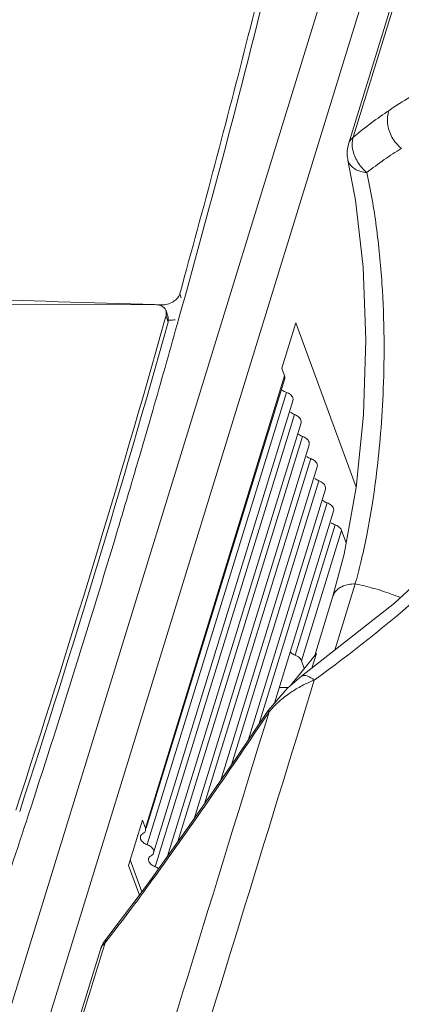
# Model space of a CAD drawing. Header units: millimetres. Extents: x -473 to 23648, y -382 to 1866.
# Tile 417 of 607: x 8323 to 8335, y 679 to 710. Entities that reach past the tile are written whole.
import ezdxf

# ---------------------------------------------------------------- set-up
doc = ezdxf.new("R2010")
doc.units = ezdxf.units.MM
doc.header["$LTSCALE"] = 80
doc.layers.get('0').update_dxf_attribs({"linetype": 'CONTINUOUS'})
doc.layers.add('02___PRT_ALL_AXES', color=7, linetype='CONTINUOUS')
doc.layers.add('09_ALL_ROUNDS', color=7, linetype='CONTINUOUS')

msp = doc.modelspace()

# ---------------------------------------------------------------- linework, layer by layer
at = {"color": 0, "linetype": 'Continuous', "lineweight": 0}
for p, q in [((8314.503, 652.642), (8338.16, 729.416)), ((8315.637, 651.968), (8339.294, 728.742)), ((8327.938, 701.261), (8327.893, 701.39)), ((8327.09, 701.039), (8320.938, 701.036)), ((8327.3, 701.033), (8327.09, 701.04)), ((8327.318, 700.982), (8327.3, 701.033)), ((8327.964, 700.951), (8327.845, 700.528)), ((8327.404, 700.514), (8327.445, 700.658)), ((8327.445, 700.658), (8327.452, 700.683)), ((8327.452, 700.683), (8327.449, 700.841)), ((8327.521, 700.634), (8327.449, 700.84)), ((8327.452, 700.683), (8327.524, 700.477)), ((8327.524, 700.477), (8327.521, 700.635)), ((8327.571, 700.538), (8327.526, 700.539)), ((8327.828, 700.465), (8327.809, 700.397)), ((8327.845, 700.528), (8327.828, 700.465)), ((8331.18, 698.998), (8331.629, 700.455)), ((8331.629, 700.455), (8333.581, 695.16)), ((8331.272, 698.749), (8326.783, 684.181)), ((8331.272, 698.749), (8331.18, 698.998)), ((8331.276, 698.658), (8326.813, 684.172)), ((8326.839, 683.646), (8331.328, 698.214)), ((8331.539, 697.946), (8327.05, 683.378)), ((8327.101, 682.934), (8331.59, 697.502)), ((8331.801, 697.234), (8327.5, 683.278)), ((8327.832, 683.742), (8331.852, 696.79)), ((8332.064, 696.522), (8328.352, 684.477)), ((8328.69, 684.965), (8332.115, 696.078)), ((8332.326, 695.81), (8329.218, 685.726)), ((8329.557, 686.214), (8332.377, 695.366)), ((8332.588, 695.098), (8330.094, 687.003)), ((8330.44, 687.515), (8332.639, 694.654)), ((8332.851, 694.386), (8330.945, 688.201)), ((8331.609, 689.748), (8332.902, 693.942)), ((8333.109, 693.766), (8331.816, 689.571)), ((8333.256, 693.367), (8333.109, 693.766)), ((8331.907, 689.323), (8331.816, 689.571)), ((8331.1, 688.704), (8331.368, 688.704)), ((8326.242, 682.973), (8326.691, 684.43)), ((8326.783, 684.181), (8326.691, 684.43)), ((8326.674, 682.129), (8326.297, 683.152)), ((8326.594, 682.02), (8326.242, 682.973))]:
    msp.add_line(p, q, dxfattribs=at)
for centre, radius, start, end in [((7966.41, 801.857), 375.37, 344.40615, 348.41821), ((8296.653, -245.069), 946.598, 88.15739, 88.534399), ((7940.79, 809.593), 401.707, 341.89492, 344.2441), ((7940.964, 809.355), 401.6, 341.91912, 344.26965), ((7956.742, 804.487), 385.39, 343.90241, 344.33041), ((7955.096, 804.961), 387.103, 343.67464, 343.90256), ((7954.201, 805.223), 388.035, 343.54775, 343.67468), ((7953.144, 805.535), 389.137, 343.25682, 343.54767), ((7949.373, 806.678), 393.078, 341.90949, 343.25572), ((7943.592, 808.545), 399.152, 341.39686, 341.91237)]:
    msp.add_arc(centre, radius, start, end, dxfattribs=at)
for points, knots in [([(8327.893, 701.39), (8328.661, 704.155), (8330.13, 709.688), (8332.139, 718.012), (8333.346, 723.574), (8333.916, 726.354)], [0, 0, 0, 0, 8.610548, 17.171962, 25.685305, 25.685305, 25.685305, 25.685305]), ([(8327.494, 701.055), (8327.557, 701.072), (8327.676, 701.121), (8327.777, 701.202), (8327.816, 701.249)], [0, 0, 0, 0, 0.1972478, 0.3811509, 0.3811509, 0.3811509, 0.3811509]), ([(8327.449, 700.841), (8327.446, 700.848), (8327.421, 700.913), (8327.304, 701.017), (8327.164, 701.039), (8327.09, 701.039)], [0, 0, 0, 0, 0.022472, 0.2080426, 0.4318183, 0.4318183, 0.4318183, 0.4318183]), ([(8331.276, 698.658), (8331.279, 698.665), (8331.285, 698.695), (8331.28, 698.727), (8331.272, 698.749)], [0, 0, 0, 0, 0.02125237, 0.09228346, 0.09228346, 0.09228346, 0.09228346]), ([(8331.539, 697.946), (8331.547, 697.975), (8331.541, 698.054), (8331.458, 698.152), (8331.375, 698.197), (8331.328, 698.214)], [0, 0, 0, 0, 0.0917659, 0.2190732, 0.3696542, 0.3696542, 0.3696542, 0.3696542]), ([(8331.801, 697.234), (8331.81, 697.263), (8331.803, 697.342), (8331.72, 697.44), (8331.637, 697.485), (8331.59, 697.502)], [0, 0, 0, 0, 0.0917659, 0.2190732, 0.3696542, 0.3696542, 0.3696542, 0.3696542]), ([(8332.063, 696.522), (8332.072, 696.551), (8332.066, 696.63), (8331.982, 696.728), (8331.9, 696.773), (8331.852, 696.79)], [0, 0, 0, 0, 0.0917659, 0.2190732, 0.3696542, 0.3696542, 0.3696542, 0.3696542]), ([(8332.326, 695.81), (8332.334, 695.839), (8332.328, 695.918), (8332.245, 696.016), (8332.162, 696.061), (8332.115, 696.078)], [0, 0, 0, 0, 0.0917659, 0.2190732, 0.3696542, 0.3696542, 0.3696542, 0.3696542]), ([(8332.588, 695.098), (8332.597, 695.127), (8332.591, 695.206), (8332.507, 695.304), (8332.424, 695.349), (8332.377, 695.366)], [0, 0, 0, 0, 0.0917659, 0.2190732, 0.3696542, 0.3696542, 0.3696542, 0.3696542]), ([(8332.85, 694.386), (8332.859, 694.415), (8332.853, 694.494), (8332.77, 694.592), (8332.687, 694.637), (8332.639, 694.654)], [0, 0, 0, 0, 0.0917659, 0.2190732, 0.3696542, 0.3696542, 0.3696542, 0.3696542]), ([(8333.109, 693.766), (8333.099, 693.792), (8333.066, 693.842), (8332.994, 693.902), (8332.934, 693.931), (8332.902, 693.942)], [0, 0, 0, 0, 0.0822113, 0.1766222, 0.2790983, 0.2790983, 0.2790983, 0.2790983]), ([(8331.449, 689.85), (8331.462, 689.836), (8331.509, 689.793), (8331.567, 689.763), (8331.609, 689.748)], [0, 0, 0, 0, 0.054738, 0.1909139, 0.1909139, 0.1909139, 0.1909139]), ([(8331.816, 689.571), (8331.807, 689.597), (8331.774, 689.648), (8331.701, 689.708), (8331.642, 689.736), (8331.609, 689.748)], [0, 0, 0, 0, 0.0822113, 0.1766222, 0.2790983, 0.2790983, 0.2790983, 0.2790983]), ([(8326.787, 684.09), (8326.789, 684.097), (8326.796, 684.127), (8326.791, 684.159), (8326.783, 684.181)], [0, 0, 0, 0, 0.02125237, 0.09228346, 0.09228346, 0.09228346, 0.09228346]), ([(8326.707, 684.002), (8326.675, 683.986), (8326.642, 683.956), (8326.629, 683.918), (8326.628, 683.914)], [0, 0, 0, 0, 0.1074538, 0.1196296, 0.1196296, 0.1196296, 0.1196296]), ([(8326.632, 683.822), (8326.646, 683.782), (8326.709, 683.708), (8326.791, 683.663), (8326.839, 683.646)], [0, 0, 0, 0, 0.1273074, 0.2778883, 0.2778883, 0.2778883, 0.2778883]), ([(8326.707, 684.002), (8326.73, 684.013), (8326.763, 684.038), (8326.783, 684.075), (8326.787, 684.09)], [0, 0, 0, 0, 0.0746201, 0.1215056, 0.1215056, 0.1215056, 0.1215056]), ([(8326.839, 683.646), (8326.886, 683.629), (8326.969, 683.584), (8327.052, 683.486), (8327.058, 683.407), (8327.049, 683.378)], [0, 0, 0, 0, 0.150581, 0.2778883, 0.3696542, 0.3696542, 0.3696542, 0.3696542]), ([(8326.97, 683.29), (8326.938, 683.274), (8326.904, 683.244), (8326.891, 683.206), (8326.89, 683.202)], [0, 0, 0, 0, 0.1074538, 0.1196296, 0.1196296, 0.1196296, 0.1196296]), ([(8327.049, 683.378), (8327.048, 683.374), (8327.035, 683.336), (8327.002, 683.306), (8326.97, 683.29)], [0, 0, 0, 0, 0.0121758, 0.1196296, 0.1196296, 0.1196296, 0.1196296]), ([(8326.894, 683.11), (8326.908, 683.07), (8326.971, 682.996), (8327.054, 682.951), (8327.101, 682.934)], [0, 0, 0, 0, 0.1273074, 0.2778883, 0.2778883, 0.2778883, 0.2778883])]:
    msp.add_open_spline(points, degree=3, knots=knots, dxfattribs=at)
for points in [[(8327.816, 701.249), (8327.851, 701.29), (8327.879, 701.338), (8327.893, 701.39)], [(8327.3, 701.033), (8327.365, 701.031), (8327.431, 701.039), (8327.494, 701.055)], [(8327.74, 700.554), (8327.685, 700.542), (8327.628, 700.536), (8327.571, 700.538)], [(8331.197, 698.288), (8331.235, 698.256), (8331.28, 698.231), (8331.328, 698.214)], [(8331.459, 697.576), (8331.497, 697.544), (8331.543, 697.519), (8331.59, 697.502)], [(8331.721, 696.864), (8331.76, 696.832), (8331.805, 696.807), (8331.852, 696.79)], [(8331.984, 696.152), (8332.022, 696.12), (8332.067, 696.095), (8332.115, 696.078)], [(8332.246, 695.44), (8332.284, 695.408), (8332.33, 695.383), (8332.377, 695.366)], [(8332.508, 694.728), (8332.547, 694.696), (8332.592, 694.671), (8332.639, 694.654)], [(8332.771, 694.016), (8332.809, 693.984), (8332.855, 693.959), (8332.902, 693.942)], [(8326.628, 683.914), (8326.619, 683.885), (8326.622, 683.851), (8326.632, 683.822)], [(8326.89, 683.202), (8326.881, 683.173), (8326.884, 683.139), (8326.894, 683.11)], [(8327.101, 682.934), (8327.141, 682.92), (8327.179, 682.9), (8327.213, 682.875)]]:
    msp.add_open_spline(points, degree=3, dxfattribs=at)
at = {"layer": '02___PRT_ALL_AXES', "color": 0, "linetype": 'Continuous', "lineweight": 0}
msp.add_line((8332.295, 689.807), (8332.146, 689.326), dxfattribs=at)
at = {"layer": '09_ALL_ROUNDS', "color": 0, "linetype": 'Continuous', "lineweight": 0}
for p, q in [((8337.41, 719.179), (8333.482, 706.43)), ((8337.335, 719.203), (8333.751, 707.572)), ((8333.751, 707.572), (8333.332, 706.212)), ((8333.312, 705.696), (8333.312, 705.696)), ((8333.312, 705.695), (8333.559, 704.401)), ((8333.579, 695.144), (8333.189, 693.003)), ((8333.189, 693.003), (8332.831, 691.652)), ((8333.547, 692.043), (8332.89, 689.912)), ((8334.812, 691.425), (8331.821, 689.07)), ((8332.831, 691.652), (8332.242, 689.741)), ((8332.295, 689.807), (8331.474, 688.781)), ((8331.821, 689.07), (8331.36, 688.686)), ((8331.821, 689.07), (8331.821, 689.07)), ((8332.229, 688.943), (8331.827, 687.637)), ((8331.36, 688.686), (8330.746, 687.969)), ((8330.773, 687.927), (8330.746, 687.969)), ((8327.002, 682.58), (8326.618, 682.052)), ((8327.008, 682.507), (8327.002, 682.58)), ((8327.041, 682.552), (8327.008, 682.507)), ((8326.618, 682.052), (8325.845, 681.026)), ((8325.845, 681.026), (8325.508, 680.593)), ((8325.489, 680.487), (8325.414, 680.246)), ((8325.508, 680.593), (8325.489, 680.487)), ((8325.547, 680.562), (8325.489, 680.487)), ((8325.338, 680.269), (8325.338, 680.269))]:
    msp.add_line(p, q, dxfattribs=at)
for points in [[(8333.559, 704.401), (8333.805, 702.249), (8333.895, 699.901), (8333.819, 697.488), (8333.579, 695.144)], [(8340.348, 696.954), (8337.968, 694.346), (8334.812, 691.425)], [(8330.746, 687.969), (8329.711, 686.436), (8328.198, 684.256), (8327.002, 682.58)], [(8325.338, 680.269), (8322.108, 669.785), (8319.005, 659.712)]]:
    msp.add_lwpolyline(points, dxfattribs=at)
for centre, radius, start, end in [((8341.503, 696.979), 12.391, 123.6199, 126.8501), ((8343.399, 694.445), 15.556, 126.8395, 129.6054), ((8334.286, 705.918), 0.999, 175.4403, 188.1076), ((8334.29, 705.917), 1.003, 162.8896, 175.43), ((8334.289, 705.918), 1.001, 188.1157, 192.8053), ((8333.747, 685.119), 4.117, 111.6101, 116.986), ((8333.492, 685.534), 3.629, 123.0975, 130.5483), ((8333.674, 685.26), 3.958, 116.9729, 123.1433), ((8180.097, 788.582), 181.204, 324.18692, 326.25561), ((8274.158, 720.644), 65.173, 323.06124, 324.1859), ((8279.726, 716.453), 58.204, 321.92931, 323.06439), ((8326.293, 679.975), 0.999, 154.8131, 162.8832), ((8325.752, 680.142), 0.433, 151.6328, 162.9083), ((8326.296, 679.973), 1.003, 141.8353, 154.8024)]:
    msp.add_arc(centre, radius, start, end, dxfattribs=at)
for points, knots in [([(8337.181, 708.737), (8336.775, 708.552), (8335.91, 708.103), (8335.082, 707.589), (8334.642, 707.297)], [0, 0, 0, 0, 1.337524, 2.920719, 2.920719, 2.920719, 2.920719]), ([(8335.034, 706.072), (8334.912, 706.172), (8334.708, 706.419), (8334.561, 706.858), (8334.591, 707.166), (8334.642, 707.297)], [0, 0, 0, 0, 0.471759, 0.935095, 1.35903, 1.35903, 1.35903, 1.35903]), ([(8333.332, 706.212), (8333.34, 706.239), (8333.375, 706.322), (8333.435, 706.391), (8333.482, 706.43)], [0, 0, 0, 0, 0.0845048, 0.266982, 0.266982, 0.266982, 0.266982]), ([(8335.033, 706.072), (8334.847, 705.957), (8334.469, 705.706), (8334.105, 705.436), (8333.919, 705.291)], [0, 0, 0, 0, 0.656665, 1.360938, 1.360938, 1.360938, 1.360938]), ([(8333.919, 705.292), (8333.787, 705.303), (8333.551, 705.366), (8333.351, 705.559), (8333.317, 705.678), (8333.313, 705.696)], [0, 0, 0, 0, 0.3986155, 0.7137128, 0.7673827, 0.7673827, 0.7673827, 0.7673827]), ([(8333.919, 705.291), (8334.049, 704.72), (8334.253, 703.532), (8334.426, 701.747), (8334.49, 700.002), (8334.466, 698.392), (8334.381, 696.949), (8334.252, 695.675), (8334.095, 694.564), (8333.922, 693.603), (8333.741, 692.779), (8333.611, 692.275), (8333.547, 692.043)], [0, 0, 0, 0, 1.757939, 3.609534, 5.378302, 6.992683, 8.437461, 9.714749, 10.832775, 11.803708, 12.642137, 13.364109, 13.364109, 13.364109, 13.364109]), ([(8340.664, 696.667), (8339.995, 695.888), (8338.407, 694.165), (8335.613, 691.555), (8333.423, 689.815), (8332.229, 688.943)], [0, 0, 0, 0, 3.081, 7.022448, 11.459481, 11.459481, 11.459481, 11.459481]), ([(8333.547, 692.043), (8333.4, 692.043), (8333.13, 692.003), (8332.887, 691.805), (8332.838, 691.673), (8332.832, 691.652)], [0, 0, 0, 0, 0.44098, 0.7955724, 0.8615235, 0.8615235, 0.8615235, 0.8615235]), ([(8333.547, 692.043), (8333.747, 692.003), (8334.138, 691.909), (8334.621, 691.754), (8334.904, 691.644), (8335.001, 691.603)], [0, 0, 0, 0, 0.611471, 1.205486, 1.520986, 1.520986, 1.520986, 1.520986]), ([(8331.822, 689.07), (8331.825, 689.073), (8331.875, 689.108), (8332.045, 689.079), (8332.16, 689), (8332.231, 688.947)], [0, 0, 0, 0, 0.0139622, 0.1793886, 0.4463754, 0.4463754, 0.4463754, 0.4463754]), ([(8330.773, 687.926), (8329.03, 682.264), (8325.449, 670.629), (8321.87, 658.994), (8320.034, 653.019)], [0, 0, 0, 0, 17.770352, 36.520838, 36.520838, 36.520838, 36.520838]), ([(8331.827, 687.637), (8330.186, 682.305), (8326.671, 670.879), (8323.156, 659.452), (8321.283, 653.358)], [0, 0, 0, 0, 16.736439, 35.863827, 35.863827, 35.863827, 35.863827]), ([(8325.414, 680.246), (8324.729, 678.022), (8323.393, 673.684), (8321.462, 667.417), (8319.673, 661.608), (8318.035, 656.293), (8316.993, 652.907), (8316.494, 651.286)], [0, 0, 0, 0, 6.979744, 13.617949, 19.673838, 25.214289, 30.302039, 30.302039, 30.302039, 30.302039])]:
    msp.add_open_spline(points, degree=3, knots=knots, dxfattribs=at)
for points in [[(8333.482, 706.43), (8333.443, 706.309), (8333.443, 706.175), (8333.465, 706.05)], [(8333.465, 706.05), (8333.491, 705.906), (8333.547, 705.766), (8333.622, 705.642)], [(8333.622, 705.642), (8333.702, 705.511), (8333.804, 705.393), (8333.919, 705.292)], [(8331.133, 688.292), (8331.003, 688.18), (8330.881, 688.059), (8330.773, 687.927)], [(8325.489, 680.487), (8325.441, 680.449), (8325.4, 680.401), (8325.371, 680.347)]]:
    msp.add_open_spline(points, degree=3, dxfattribs=at)

doc.saveas('drawing.dxf')
